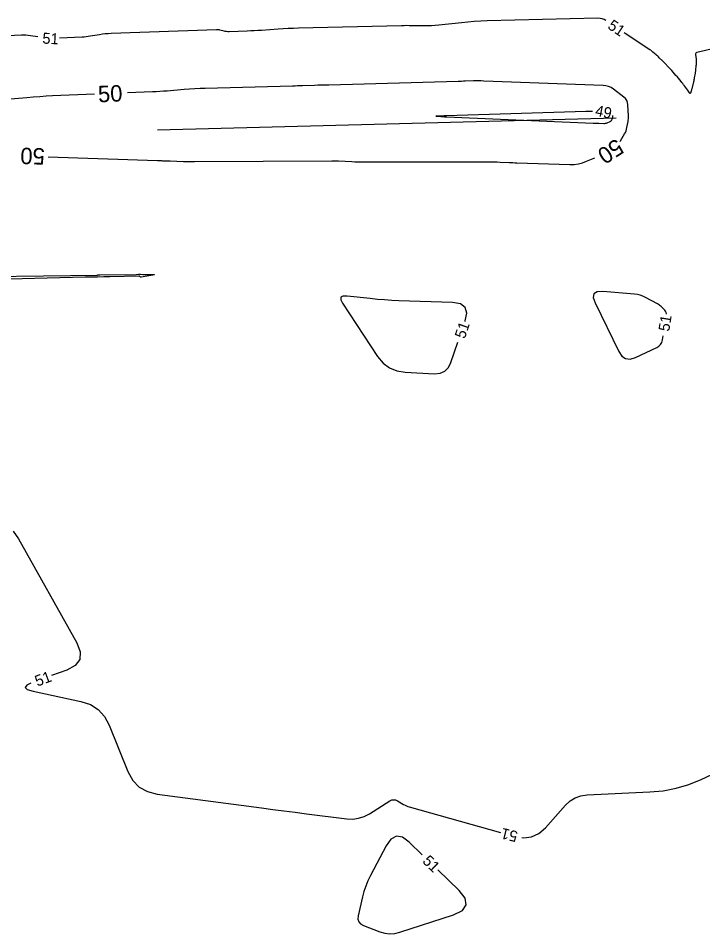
# Model space of a CAD drawing. Extents: x 2384780 to 2405861, y 547869 to 573706.
# Drawn here: x 2391418.5 to 2391543.5, y 552435.2 to 552602.2 of the extents above; entities that cross this region are included whole.
import ezdxf

# ---------------------------------------------------------------- set-up
doc = ezdxf.new("R2010")
doc.units = 0
for name, color, linetype in [('Old_Level_5', 7, 'Continuous'), ('Old_Level_60', 7, 'Continuous'), ('Old_Level_61', 7, 'Continuous')]:
    doc.layers.add(name, color=color, linetype=linetype)

msp = doc.modelspace()

# ---------------------------------------------------------------- linework, layer by layer
at = {"layer": 'Old_Level_5'}
msp.add_line((2391443.94775, 552581.8545), (2391527.66025, 552584.0185), dxfattribs=at)
at = {"layer": 'Old_Level_60'}
for points in [[(2391525.79975, 552601.777), (2391525.46975, 552601.968), (2391525.10975, 552602.10675), (2391524.732, 552602.18625), (2391524.3365, 552602.20625), (2391504.10775, 552601.72425), (2391502.92975, 552601.683), (2391501.7535, 552601.61525), (2391500.57925, 552601.52125), (2391499.40675, 552601.40075), (2391495.289, 552600.93125), (2391494.6135, 552600.86575), (2391493.937, 552600.82325), (2391493.2595, 552600.8035), (2391492.58075, 552600.80675), (2391490.36225, 552600.85475), (2391489.887, 552600.86225), (2391489.4115, 552600.86425), (2391488.93625, 552600.861), (2391488.46075, 552600.85225), (2391469.6605, 552600.39775), (2391468.72775, 552600.37), (2391467.7955, 552600.3315), (2391466.86375, 552600.2825), (2391465.9325, 552600.223), (2391462.891, 552600.01125), (2391462.23925, 552599.96875), (2391461.587, 552599.93175), (2391460.9345, 552599.9005), (2391460.28175, 552599.87475), (2391457.008, 552599.76), (2391456.77275, 552599.75975), (2391456.53925, 552599.77575), (2391456.30725, 552599.80825), (2391456.077, 552599.85675), (2391455.328, 552600.04225), (2391455.167, 552600.07625), (2391455.0045, 552600.09875), (2391454.841, 552600.11), (2391454.6765, 552600.10975), (2391435.4385, 552599.4175), (2391434.9095, 552599.39), (2391434.382, 552599.34525), (2391433.8565, 552599.28375), (2391433.3325, 552599.205), (2391431.62375, 552598.92), (2391431.257, 552598.8645), (2391430.889, 552598.82), (2391430.52, 552598.7865), (2391430.14975, 552598.764), (2391426.05625, 552598.5775)], [(2391422.0765, 552598.7965), (2391420.74625, 552599.03175), (2391420.3295, 552599.0935), (2391419.911, 552599.13175), (2391419.49125, 552599.1465), (2391419.07, 552599.13775), (2391402.1565, 552598.31525)], [(2391556.83175, 552599.34075), (2391542.40275, 552595.97725), (2391542.2805, 552595.93), (2391542.1985, 552595.85475), (2391542.15675, 552595.75175), (2391542.1555, 552595.6205), (2391542.21725, 552595.14625), (2391542.229, 552595.0445), (2391542.2375, 552594.9425), (2391542.243, 552594.84025), (2391542.24575, 552594.738), (2391542.25175, 552594.0995), (2391542.25125, 552593.96275), (2391542.24725, 552593.82625), (2391542.2395, 552593.68975), (2391542.22825, 552593.5535), (2391542.15825, 552592.8295), (2391542.142, 552592.6745), (2391542.12275, 552592.52), (2391542.10075, 552592.36575), (2391542.076, 552592.21175), (2391541.92875, 552591.3465), (2391541.89525, 552591.16125), (2391541.85825, 552590.977), (2391541.8175, 552590.7935), (2391541.77325, 552590.61075), (2391541.44925, 552589.32775), (2391541.42075, 552589.21875), (2391541.39125, 552589.11025), (2391541.36, 552589.002), (2391541.3275, 552588.89425), (2391541.21875, 552588.54275), (2391541.19275, 552588.485), (2391541.1615, 552588.46225), (2391541.12525, 552588.47475), (2391541.08375, 552588.5225), (2391540.8515, 552588.86525), (2391540.8505, 552588.867), (2391540.84975, 552588.869), (2391540.84925, 552588.87075), (2391540.849, 552588.87275), (2391540.84875, 552588.8795), (2391540.8485, 552588.881), (2391540.84825, 552588.88225), (2391540.84775, 552588.88375), (2391540.847, 552588.88475), (2391540.13025, 552589.87825), (2391539.9795, 552590.085), (2391539.82675, 552590.29), (2391539.67175, 552590.4935), (2391539.5145, 552590.6955), (2391538.81775, 552591.58175), (2391538.796, 552591.607), (2391538.77275, 552591.6305), (2391538.74775, 552591.652), (2391538.721, 552591.67175), (2391538.63075, 552591.733), (2391538.61175, 552591.74675), (2391538.594, 552591.7615), (2391538.577, 552591.7775), (2391538.561, 552591.7945), (2391537.8005, 552592.658), (2391537.6395, 552592.83925), (2391537.4765, 552593.01875), (2391537.31175, 552593.19675), (2391537.14525, 552593.373), (2391536.59875, 552593.94625), (2391536.481, 552594.0685), (2391536.362, 552594.18975), (2391536.242, 552594.3095), (2391536.1205, 552594.428), (2391535.5055, 552595.02275), (2391535.37325, 552595.14925), (2391535.23925, 552595.2745), (2391535.10425, 552595.3985), (2391534.96775, 552595.52075), (2391534.366, 552596.0545), (2391534.23525, 552596.16625), (2391534.1005, 552596.27325), (2391533.96175, 552596.375), (2391533.8195, 552596.4715), (2391529.29175, 552599.42425), (2391529.11525, 552599.54)], [(2391523.3615, 552585.2055), (2391523.082, 552585.209), (2391522.589, 552585.2065), (2391522.09575, 552585.1955), (2391496.66475, 552584.41475), (2391496.62275, 552584.4135), (2391496.581, 552584.41225), (2391496.53925, 552584.411), (2391496.49725, 552584.41), (2391496.36075, 552584.40625), (2391496.3315, 552584.40525), (2391496.30225, 552584.4045), (2391496.27275, 552584.40375), (2391496.2435, 552584.40275), (2391494.99225, 552584.36375), (2391494.79125, 552584.35475), (2391494.72425, 552584.3445), (2391494.791, 552584.333), (2391494.992, 552584.3205)], [(2391494.992, 552584.3205), (2391496.2925, 552584.256), (2391496.33325, 552584.25425), (2391496.374, 552584.253), (2391496.415, 552584.25225), (2391496.45575, 552584.252), (2391496.58925, 552584.252), (2391496.61775, 552584.252), (2391496.6465, 552584.2515), (2391496.675, 552584.25075), (2391496.7035, 552584.2495), (2391523.4655, 552583.09025), (2391523.7255, 552583.07925), (2391523.98575, 552583.069), (2391524.24575, 552583.05925), (2391524.50575, 552583.05025), (2391525.39775, 552583.02), (2391525.557, 552583.0235), (2391525.713, 552583.0445), (2391525.86525, 552583.083), (2391526.0145, 552583.1395), (2391526.55425, 552583.37775), (2391526.624, 552583.415), (2391526.68575, 552583.46125), (2391526.7395, 552583.51675), (2391526.785, 552583.58125), (2391526.92825, 552583.81975), (2391526.9515, 552583.86275), (2391526.9705, 552583.90725), (2391526.9855, 552583.95325), (2391526.9965, 552584.001), (2391527.025, 552584.159), (2391527.03025, 552584.193), (2391527.0335, 552584.22725), (2391527.03475, 552584.26125), (2391527.034, 552584.29575), (2391527.02525, 552584.4755)], [(2391403.27875, 552554.966), (2391432.954, 552555.3465), (2391432.96375, 552555.348), (2391432.97075, 552555.35225), (2391432.97475, 552555.3595), (2391432.97575, 552555.36925), (2391432.97475, 552555.40575), (2391432.9755, 552555.4125), (2391432.97825, 552555.41725), (2391432.983, 552555.42), (2391432.99, 552555.421), (2391433.197, 552555.4155), (2391433.2415, 552555.4145), (2391433.28575, 552555.414), (2391433.33025, 552555.414), (2391433.37475, 552555.41425), (2391440.00475, 552555.48625), (2391440.42725, 552555.48925), (2391440.8495, 552555.489), (2391441.27175, 552555.4855), (2391441.69425, 552555.47875), (2391443.07375, 552555.45125), (2391443.296, 552555.44), (2391443.3715, 552555.4175), (2391443.30025, 552555.38425), (2391443.08225, 552555.33975), (2391440.95725, 552554.9765), (2391440.90875, 552554.973), (2391440.863, 552554.98), (2391440.82025, 552554.9975), (2391440.78025, 552555.02525), (2391440.6545, 552555.133), (2391440.6265, 552555.15325), (2391440.59625, 552555.16725), (2391440.564, 552555.1755), (2391440.5295, 552555.1775), (2391435.23275, 552555.0525), (2391434.09775, 552555.0255), (2391432.96275, 552554.99875), (2391431.82775, 552554.972), (2391430.69275, 552554.945), (2391412.23725, 552554.50875)], [(2391536.84975, 552548.224), (2391536.852, 552548.259), (2391536.80625, 552548.512), (2391536.69625, 552548.7445), (2391536.52175, 552548.956), (2391535.84725, 552549.614), (2391535.69875, 552549.7495), (2391535.542, 552549.874), (2391535.377, 552549.9875), (2391535.20425, 552550.09025), (2391533.02375, 552551.28625), (2391532.54825, 552551.51575), (2391532.057, 552551.6915), (2391531.54975, 552551.8135), (2391531.0265, 552551.88175), (2391525.20875, 552552.335), (2391524.1865, 552552.2795), (2391523.61225, 552551.9185), (2391523.48675, 552551.252), (2391523.8095, 552550.28025)], [(2391500.08025, 552546.89025), (2391500.1175, 552546.99825), (2391500.3925, 552548.4285), (2391500.09775, 552549.46575), (2391499.233, 552550.11), (2391497.79825, 552550.36125), (2391488.0035, 552550.6725), (2391486.69425, 552550.72725), (2391485.387, 552550.808), (2391484.0815, 552550.915), (2391482.778, 552551.04825), (2391478.52275, 552551.526), (2391477.788, 552551.51975), (2391477.40775, 552551.29675), (2391477.38175, 552550.8565), (2391477.71, 552550.19925)], [(2391477.71, 552550.19925), (2391484.1175, 552540.491), (2391485.10625, 552539.29125), (2391486.2775, 552538.41225), (2391487.631, 552537.85325), (2391489.16725, 552537.61475), (2391494.48325, 552537.35925), (2391495.5265, 552537.446), (2391496.3775, 552537.81625), (2391497.03675, 552538.4695), (2391497.504, 552539.40625), (2391498.77825, 552543.10825)], [(2391523.8095, 552550.28025), (2391528.12575, 552541.40675), (2391528.6865, 552540.577), (2391529.38, 552540.12025), (2391530.206, 552540.037), (2391531.1645, 552540.327), (2391535.0585, 552542.13775), (2391535.45675, 552542.37925), (2391535.7625, 552542.69025), (2391535.9755, 552543.071), (2391536.096, 552543.521), (2391536.21125, 552544.2765)], [(2391417.597, 552508.60425), (2391418.554, 552507.241), (2391429.18475, 552488.256), (2391429.81825, 552486.60925), (2391429.723, 552485.23175), (2391428.89925, 552484.12375), (2391427.34675, 552483.285), (2391424.574, 552482.26675)], [(2391420.82875, 552480.865), (2391420.08675, 552480.51725), (2391419.77275, 552480.09825), (2391420.1435, 552479.72825), (2391421.19925, 552479.4075), (2391429.946, 552477.5545), (2391431.67575, 552476.985), (2391433.1165, 552476.07075), (2391434.26775, 552474.8115), (2391435.13, 552473.2075), (2391438.539, 552464.76825), (2391439.41975, 552463.154), (2391440.6015, 552461.928), (2391442.084, 552461.09), (2391443.867, 552460.64025), (2391462.9065, 552458.12375), (2391464.959, 552457.85425), (2391467.012, 552457.588), (2391469.0655, 552457.32525), (2391471.1195, 552457.06575), (2391478.48275, 552456.142), (2391479.57375, 552456.09475), (2391480.624, 552456.231), (2391481.6335, 552456.55125), (2391482.602, 552457.05525), (2391486.34325, 552459.40625), (2391486.68625, 552459.56875), (2391487.03075, 552459.62625), (2391487.37675, 552459.57875), (2391487.72425, 552459.426), (2391488.86175, 552458.75625), (2391489.10925, 552458.621), (2391489.36375, 552458.50275), (2391489.62525, 552458.401), (2391489.89425, 552458.316), (2391506.567, 552453.6305)], [(2391510.44975, 552452.6955), (2391510.777, 552452.64475), (2391512.2195, 552452.8315), (2391513.53675, 552453.448), (2391514.72875, 552454.4945), (2391518.41875, 552458.61525), (2391519.2585, 552459.39475), (2391520.19675, 552459.9675), (2391521.23325, 552460.33325), (2391522.368, 552460.492), (2391533.8295, 552461.0285), (2391536.25725, 552461.25875), (2391538.628, 552461.72), (2391540.942, 552462.41225), (2391543.199, 552463.3355), (2391554.95975, 552468.81625)], [(2391492.23525, 552449.58675), (2391489.8565, 552451.89225), (2391488.641, 552452.7745), (2391487.537, 552452.95725), (2391486.544, 552452.44075), (2391485.6625, 552451.22475), (2391482.78325, 552445.7665), (2391482.32775, 552444.83075), (2391481.93625, 552443.87125), (2391481.6085, 552442.88825), (2391481.34475, 552441.8815), (2391480.56475, 552438.454), (2391480.5125, 552437.844), (2391480.65675, 552437.34), (2391480.998, 552436.942), (2391481.53625, 552436.65)], [(2391481.53625, 552436.65), (2391484.50725, 552435.535), (2391485.4185, 552435.27375), (2391486.3335, 552435.17275), (2391487.252, 552435.23225), (2391488.17425, 552435.452), (2391497.951, 552438.626), (2391499.58625, 552439.4125), (2391500.3025, 552440.4125), (2391500.09975, 552441.62575), (2391498.9775, 552443.052), (2391495.10775, 552446.80275)]]:
    msp.add_lwpolyline(points, dxfattribs=at)
at = {"layer": 'Old_Level_61'}
for points in [[(2391528.3795, 552579.74075), (2391528.38125, 552579.7445), (2391528.4515, 552579.872), (2391529.201, 552581.11975), (2391529.34875, 552581.39225), (2391529.47, 552581.6745), (2391529.56475, 552581.9665), (2391529.6335, 552582.2685), (2391529.83875, 552583.40175), (2391529.87575, 552583.64525), (2391529.89875, 552583.8895), (2391529.90775, 552584.1345), (2391529.90275, 552584.3805), (2391529.80325, 552586.427), (2391529.74075, 552586.84375), (2391529.59625, 552587.2175), (2391529.3695, 552587.5475), (2391529.06075, 552587.8345), (2391527.14925, 552589.28375), (2391526.72675, 552589.558), (2391526.278, 552589.75925), (2391525.8035, 552589.88775), (2391525.30275, 552589.9435), (2391503.50575, 552590.7615), (2391503.03675, 552590.775), (2391502.568, 552590.78075), (2391502.099, 552590.77825), (2391501.63, 552590.76775), (2391500.09825, 552590.72075), (2391499.77, 552590.711), (2391499.4415, 552590.70125), (2391499.11325, 552590.69175), (2391498.785, 552590.68275), (2391475.174, 552590.03625), (2391474.52, 552590.01825), (2391473.866, 552589.99925), (2391473.21225, 552589.97975), (2391472.55825, 552589.95975), (2391470.42225, 552589.893), (2391469.9645, 552589.879), (2391469.50675, 552589.8655), (2391469.049, 552589.85225), (2391468.59125, 552589.83925), (2391452.65, 552589.40075), (2391451.69125, 552589.36775), (2391450.73325, 552589.32175), (2391449.776, 552589.263), (2391448.81925, 552589.191), (2391445.6955, 552588.93425), (2391445.026, 552588.883), (2391444.356, 552588.83825), (2391443.6855, 552588.80075), (2391443.01475, 552588.77), (2391438.41975, 552588.584)], [(2391432.4245, 552588.34125), (2391424.7375, 552588.03), (2391423.57575, 552587.9755), (2391422.415, 552587.906), (2391421.25525, 552587.82175), (2391420.0965, 552587.7225), (2391416.31275, 552587.37375)], [(2391423.99375, 552576.9555), (2391443.94525, 552576.254), (2391444.1745, 552576.246), (2391444.404, 552576.238), (2391444.63325, 552576.23), (2391444.86275, 552576.22175), (2391445.612, 552576.1955), (2391445.7725, 552576.19), (2391445.933, 552576.18475), (2391446.09375, 552576.1795), (2391446.25425, 552576.17475), (2391448.65225, 552576.1045), (2391449.166, 552576.0915), (2391449.68, 552576.08275), (2391450.19375, 552576.0785), (2391450.708, 552576.07825), (2391475.72875, 552576.1765), (2391475.85, 552576.17675), (2391475.97125, 552576.17725), (2391476.0925, 552576.17775), (2391476.21375, 552576.17825), (2391476.60975, 552576.17975), (2391476.69475, 552576.1795), (2391476.7795, 552576.17825), (2391476.86425, 552576.17575), (2391476.949, 552576.172), (2391479.4075, 552576.05025), (2391479.93425, 552576.0275), (2391480.46125, 552576.01125), (2391480.9885, 552576.00175), (2391481.516, 552575.99875), (2391504.43125, 552576.0145), (2391504.93775, 552576.01225), (2391505.444, 552576.00425), (2391505.95025, 552575.9905), (2391506.45625, 552575.9715), (2391508.109, 552575.9), (2391508.46325, 552575.885), (2391508.8175, 552575.871), (2391509.17175, 552575.85775), (2391509.526, 552575.84525), (2391519.21825, 552575.5185), (2391520.00725, 552575.53525), (2391520.77925, 552575.6395), (2391521.53425, 552575.83075), (2391522.27225, 552576.1095), (2391523.74675, 552576.7605)]]:
    msp.add_lwpolyline(points, dxfattribs=at)

# ---------------------------------------------------------------- texts
at = {"layer": 'Old_Level_60'}
for s, rotation, p in [('51', 325.9909667, (2391525.953, 552600.456)), ('51', 356.8496028, (2391422.87075, 552597.60175)), ('49', 348.7318972, (2391523.71325, 552584.44875)), ('51', 80.8119139, (2391537.3315, 552544.97275)), ('51', 71.0042194, (2391500.00575, 552543.60175)), ('51', 20.5187306, (2391421.98525, 552480.24325)), ('51', 166.4601139, (2391509.82875, 552453.79625)), ('51', 315.8961056, (2391492.1615, 552448.26575))]:
    msp.add_text(s, height=2, rotation=rotation, dxfattribs=at).set_placement(p)
at = {"layer": 'Old_Level_61'}
for rotation, p in [(2.3187972, (2391433.12275, 552586.86825)), (178.0655222, (2391423.407, 552578.48025)), (212.7512167, (2391527.71575, 552580.37825))]:
    msp.add_text('50', height=3, rotation=rotation, dxfattribs=at).set_placement(p)

doc.saveas('drawing.dxf')
